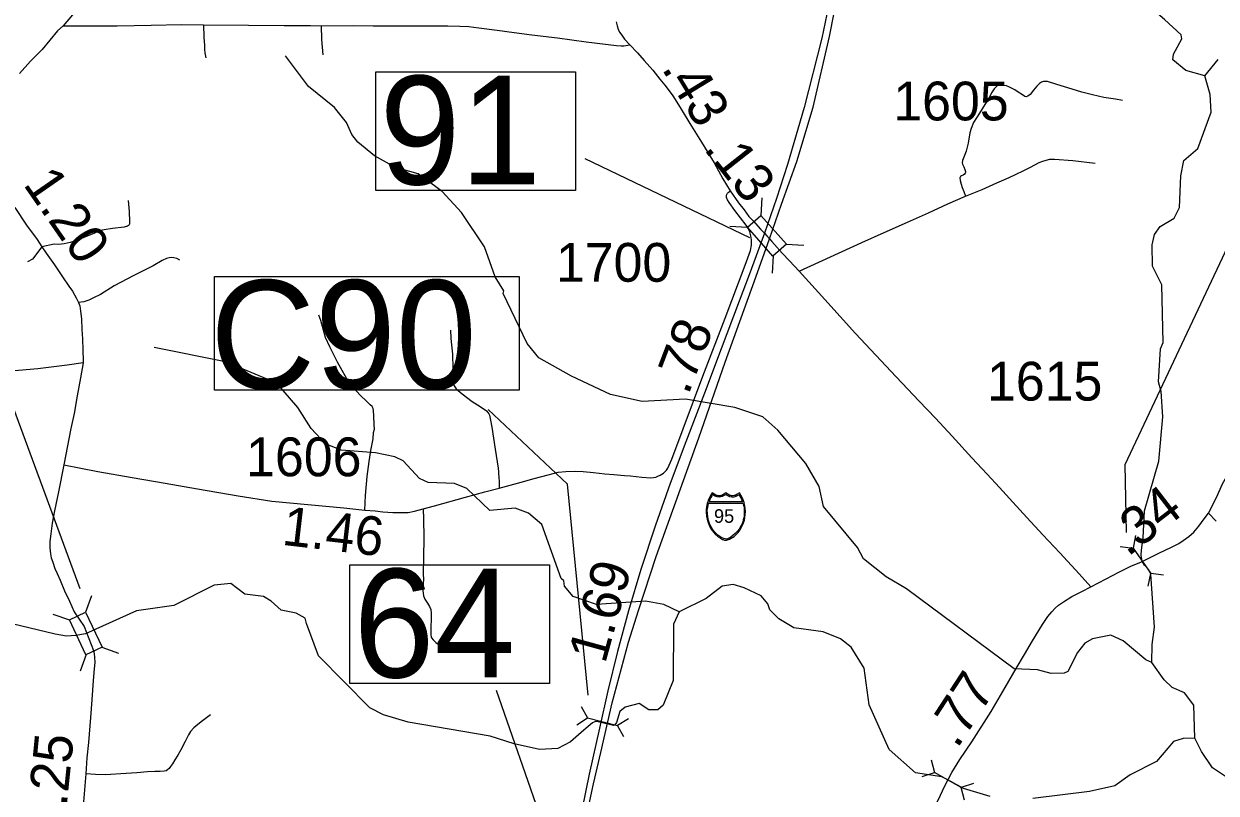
# Model space of a CAD drawing. Extents: x 2290615 to 2522933, y 819489 to 1012715.
# Drawn here: x 2369669 to 2385038, y 920524 to 930438 of the extents above; entities that cross this region are included whole.
import ezdxf

# ---------------------------------------------------------------- set-up
doc = ezdxf.new("R2010")
doc.units = 0
for name, color, linetype in [('Exist Hydrographic Creek Single Shore', 7, 'Continuous'), ('Exist Hydrographic Misc Water Feature', 7, 'Continuous'), ('Exist Road Non-System Type 51', 7, 'Continuous'), ('Exist Road Primary Interstate Divided Center Attributed', 7, 'Continuous'), ('Exist Road Primary Interstate Mileage Hundredths English Label', 7, 'Continuous'), ('Exist Road Primary Interstate Shield CELL', 7, 'Continuous'), ('Exist Road Primary Interstate Shield Number Label', 7, 'Continuous'), ('Exist Road Primary Interstate Structure Culvert CELL', 7, 'Continuous'), ('Exist Road Primary NC Attributed', 7, 'Continuous'), ('Exist Road Primary NC Mileage Hundredths English Label', 7, 'Continuous'), ('Exist Road Primary NC Structure Culvert CELL', 7, 'Continuous'), ('Exist Road Primary NC Structure Culvert Number Label', 7, 'Continuous'), ('Exist Road Primary NC Structure Standard Bridge CELL', 7, 'Continuous'), ('Exist Road Primary NC Structure Standard Bridge Number Label', 7, 'Continuous'), ('Exist Road Secondary Mileage Hundredths English Label', 7, 'Continuous'), ('Exist Road Secondary Mileage Tenths English Label', 7, 'Continuous'), ('Exist Road Secondary Structure Standard Bridge CELL', 7, 'Continuous'), ('Exist Road Secondary Structure Standard Bridge Number Label', 7, 'Continuous'), ('Exist Road Secondary Type 51 Attributed', 7, 'Continuous'), ('Exist Road Secondary Type 51 Number Label', 7, 'Continuous')]:
    doc.layers.add(name, color=color, linetype=linetype)

msp = doc.modelspace()

# ---------------------------------------------------------------- linework, layer by layer
at = {"layer": 'Exist Hydrographic Creek Single Shore'}
for points in [[(2384892, 929766), (2384649, 929838), (2384481, 929976), (2384488, 930045), (2384594, 930246), (2384585, 930295), (2384374, 930493), (2383843, 930951), (2383707, 931182), (2383646, 931373)], [(2384209, 922208), (2384214, 922441), (2384244, 922665), (2384194, 923348), (2384169, 923404), (2384113, 923463), (2384084, 923514), (2384070, 923592), (2384074, 923655), (2384096, 923815), (2384116, 924164), (2384299, 924801), (2384350, 925375), (2384329, 925702), (2384294, 925825), (2384322, 926250), (2384354, 926333), (2384336, 927075), (2384216, 927316), (2384212, 927591), (2384244, 927724), (2384318, 927826), (2384499, 927935), (2384564, 928069), (2384584, 928480), (2384623, 928678), (2384804, 928830), (2384973, 929300), (2384962, 929526), (2384892, 929766)], [(2378118, 922860), (2378045, 922700), (2378038, 921977), (2377909, 921657), (2377843, 921598), (2377726, 921597), (2377600, 921680), (2377418, 921633), (2377352, 921575), (2377307, 921434), (2377289, 921404), (2377269, 921396), (2377236, 921403), (2377146, 921427), (2377073, 921445), (2377038, 921446), (2376999, 921432), (2376888, 921336), (2376715, 921184), (2376550, 921099), (2376317, 921086), (2375991, 921158), (2375681, 921260), (2374621, 921440), (2374303, 921535), (2374127, 921623), (2373468, 922292), (2373313, 922712), (2373295, 922781), (2373178, 922845), (2372985, 922883), (2372859, 922999), (2372758, 923057), (2372516, 923087), (2372339, 923224), (2372123, 923205), (2371602, 922941), (2371119, 922875), (2370465, 922577), (2370340, 922554), (2370220, 922548), (2370071, 922573), (2369413, 922730)], [(2382124, 920481), (2381781, 920585), (2381580, 920694), (2381502, 920735), (2381161, 920786), (2380824, 921087), (2380567, 921661), (2380502, 922134), (2380332, 922406), (2380197, 922512), (2379971, 922602), (2379595, 922655), (2379402, 922769), (2379284, 922885), (2379258, 922966), (2379173, 923065), (2378955, 923171), (2378813, 923211), (2378672, 923192), (2378466, 923032), (2378118, 922860)], [(2384763, 921232), (2384749, 921659), (2384630, 921815), (2384471, 921887), (2384370, 921984), (2384209, 922208)], [(2384763, 921232), (2384613, 921230), (2384489, 921188), (2384267, 920933), (2383928, 920762), (2383730, 920619), (2383406, 920546), (2382674, 920454)], [(2385831, 920462), (2385212, 920706), (2384993, 920851), (2384849, 921059), (2384763, 921232)]]:
    msp.add_lwpolyline(points, dxfattribs=at)
at = {"layer": 'Exist Hydrographic Misc Water Feature'}
for points in [[(2384209, 922208), (2384133, 922241), (2383838, 922488), (2383679, 922560), (2383446, 922514), (2383347, 922455), (2383249, 922336), (2383127, 922094), (2383077, 922069), (2382911, 922066), (2382735, 922114), (2382435, 922125), (2381047, 923158), (2380786, 923311), (2380492, 923542), (2380415, 923690), (2379975, 924217), (2379921, 924477), (2379751, 924772), (2379387, 925200), (2379193, 925373), (2378833, 925493), (2378198, 925601), (2377640, 925572), (2377231, 925663), (2376728, 925899), (2376308, 926134), (2376156, 926319), (2375847, 926962), (2375855, 926996), (2375744, 927178), (2375606, 927566), (2375309, 928007), (2375063, 928276), (2374752, 928506), (2374459, 928586), (2374191, 928739), (2373972, 928914), (2373896, 929013), (2373827, 929167), (2373674, 929358), (2373337, 929630), (2373041, 930025)], [(2384892, 929766), (2385064, 929977)], [(2378118, 922860), (2377917, 922957), (2377683, 922997), (2377050, 922954), (2376749, 923060), (2376639, 923190), (2376630, 923259), (2376596, 923290), (2376345, 923986), (2376176, 924133), (2376001, 924198), (2375676, 924168), (2375381, 924449), (2375222, 924514), (2374880, 924526), (2374771, 924581), (2374560, 924805), (2374451, 924860), (2374200, 924909), (2373758, 924943), (2373557, 925024), (2373371, 925223), (2373201, 925495), (2372930, 925809), (2372268, 926083), (2371349, 926269)]]:
    msp.add_lwpolyline(points, dxfattribs=at)
at = {"layer": 'Exist Road Non-System Type 51'}
for points in [[(2371986, 930427), (2371991, 930267), (2371996, 930160), (2371996, 930107), (2372002, 930066), (2372016, 930001)], [(2373501, 930414), (2373504, 930236), (2373524, 930040)], [(2383831, 929451), (2383741, 929468), (2383592, 929490), (2383446, 929522), (2383307, 929558), (2383181, 929595), (2382984, 929654), (2382862, 929693), (2382834, 929696), (2382812, 929694), (2382786, 929685), (2382760, 929671), (2382725, 929635), (2382685, 929582), (2382642, 929526), (2382612, 929505), (2382590, 929497), (2382570, 929503), (2382540, 929524), (2382486, 929559), (2382443, 929589), (2382375, 929622), (2382335, 929640), (2382293, 929643), (2382229, 929642), (2382215, 929638), (2382177, 929599), (2382144, 929549), (2382111, 929485), (2382056, 929398), (2381989, 929285), (2381911, 929166), (2381880, 929088), (2381865, 929033), (2381841, 928898), (2381828, 928847), (2381817, 928795), (2381794, 928740), (2381767, 928675), (2381765, 928647), (2381767, 928629), (2381784, 928596), (2381798, 928559), (2381805, 928537), (2381808, 928523), (2381803, 928513), (2381795, 928499), (2381779, 928489), (2381756, 928480), (2381742, 928469), (2381734, 928452), (2381738, 928421), (2381752, 928373), (2381764, 928328), (2381787, 928277), (2381808, 928216)], [(2371015, 928163), (2371025, 928019), (2371030, 927886), (2371031, 927858), (2371025, 927847), (2371019, 927839), (2371005, 927829), (2370961, 927819), (2370813, 927799), (2370706, 927785), (2370660, 927773), (2370614, 927758), (2370578, 927742), (2370441, 927684), (2370324, 927638), (2370268, 927621), (2370188, 927604), (2370120, 927595), (2370060, 927597), (2369902, 927564)], [(2369902, 927564), (2369782, 927407), (2369716, 927373)], [(2371679, 927394), (2371642, 927412), (2371602, 927423), (2371568, 927427), (2371544, 927422), (2371508, 927414), (2371453, 927387), (2371334, 927318), (2371087, 927196), (2370835, 927063), (2370655, 926950), (2370568, 926906), (2370505, 926875), (2370442, 926855), (2370374, 926846)], [(2374064, 924169), (2374075, 924362), (2374093, 924604), (2374119, 924800), (2374141, 924938), (2374171, 925090), (2374178, 925170), (2374187, 925214), (2374184, 925270), (2374181, 925388), (2374178, 925452), (2374170, 925482), (2374157, 925505), (2374133, 925527), (2374092, 925571), (2374003, 925653), (2373920, 925746), (2373851, 925833), (2373810, 925901), (2373773, 925970), (2373714, 926077), (2373612, 926274), (2373558, 926394), (2373531, 926489), (2373495, 926617), (2373470, 926684)], [(2375168, 926491), (2375173, 926385), (2375196, 926182), (2375198, 926001), (2375204, 925888), (2375208, 925804), (2375214, 925772), (2375242, 925736), (2375317, 925669), (2375448, 925573), (2375551, 925506), (2375634, 925449), (2375650, 925431), (2375662, 925412), (2375672, 925394), (2375681, 925352), (2375700, 925240), (2375746, 924955), (2375782, 924714), (2375787, 924664), (2375789, 924637), (2375791, 924601), (2375793, 924579), (2375794, 924554), (2375797, 924524), (2375797, 924454)], [(2370432, 926069), (2370229, 926038), (2369849, 925992), (2369499, 925963)], [(2374818, 924186), (2374821, 924056), (2374823, 923819), (2374821, 923558), (2374818, 923352), (2374821, 923277), (2374818, 923230), (2374818, 923183), (2374813, 923133), (2374816, 923102), (2374821, 923066), (2374839, 923026), (2374870, 922974), (2374900, 922931), (2374913, 922892), (2374918, 922843), (2374918, 922798), (2374921, 922744), (2374913, 922686), (2374913, 922619), (2374913, 922564), (2374918, 922540), (2374924, 922525), (2374943, 922498), (2374978, 922467), (2375025, 922431), (2375109, 922397), (2375236, 922381), (2375394, 922359), (2375490, 922398), (2375584, 922414)], [(2372075, 921532), (2371971, 921457), (2371912, 921411), (2371862, 921367), (2371818, 921319), (2371792, 921274), (2371748, 921189), (2371693, 921083), (2371653, 921014), (2371616, 920953), (2371583, 920901), (2371561, 920867), (2371542, 920843), (2371522, 920824), (2371505, 920814), (2371478, 920807), (2371425, 920803), (2371358, 920803), (2371264, 920800), (2371125, 920787), (2370987, 920778), (2370716, 920761), (2370592, 920763), (2370468, 920772)]]:
    msp.add_lwpolyline(points, dxfattribs=at)
at = {"layer": 'Exist Road Primary Interstate Divided Center Attributed'}
for points in [[(2380960, 935204), (2380762, 934226), (2380570, 933255), (2380361, 932237), (2380172, 931290), (2379957, 930252), (2379728, 929360), (2379513, 928627), (2379370, 928189), (2379215, 927740)], [(2379281, 927667), (2379437, 928113), (2379632, 928662), (2379842, 929365), (2380055, 930273), (2380244, 931235), (2380445, 932239), (2380648, 933247), (2380845, 934215), (2381029, 935148)], [(2379215, 927740), (2379018, 927203), (2378888, 926862), (2378656, 926248), (2378442, 925679), (2378203, 925050), (2378002, 924513), (2377811, 923979), (2377623, 923407), (2377463, 922872), (2377323, 922351), (2377196, 921843), (2377091, 921361), (2376957, 920769), (2376864, 920326)], [(2376938, 920303), (2377012, 920644), (2377107, 921048), (2377253, 921690), (2377465, 922472), (2377590, 922878), (2377818, 923574), (2378034, 924169), (2378368, 925103), (2378711, 926080), (2379103, 927172), (2379281, 927667)]]:
    msp.add_lwpolyline(points, dxfattribs=at)
at = {"layer": 'Exist Road Primary Interstate Shield CELL'}
for points in [[(2378718, 923784), (2378727, 923785), (2378740, 923788), (2378752, 923792), (2378766, 923798), (2378787, 923810), (2378804, 923819), (2378823, 923832), (2378849, 923856), (2378875, 923883), (2378898, 923915), (2378917, 923944), (2378933, 923977), (2378946, 924008), (2378957, 924043), (2378964, 924077), (2378968, 924113), (2378970, 924152), (2378967, 924197), (2378959, 924243), (2378952, 924271), (2378941, 924305), (2378932, 924326), (2378911, 924365), (2378893, 924395), (2378865, 924375), (2378848, 924366), (2378837, 924361), (2378826, 924359), (2378805, 924356), (2378792, 924357), (2378780, 924360), (2378770, 924362), (2378762, 924366), (2378718, 924395), (2378673, 924366), (2378664, 924362), (2378655, 924360), (2378645, 924357), (2378630, 924356), (2378619, 924357), (2378607, 924359), (2378598, 924361), (2378587, 924366), (2378542, 924395), (2378524, 924369), (2378510, 924343), (2378494, 924307), (2378485, 924280), (2378478, 924257), (2378470, 924215), (2378465, 924178), (2378465, 924152), (2378469, 924088), (2378476, 924054), (2378484, 924026), (2378507, 923966), (2378525, 923932), (2378541, 923908), (2378562, 923881), (2378574, 923868), (2378619, 923829), (2378649, 923808), (2378673, 923795), (2378684, 923791), (2378702, 923786)], [(2378547, 924374), (2378536, 924357), (2378524, 924334), (2378513, 924310), (2378503, 924284), (2378935, 924284), (2378925, 924306), (2378914, 924329), (2378903, 924350), (2378889, 924369), (2378865, 924354), (2378847, 924346), (2378833, 924341), (2378821, 924338), (2378802, 924337), (2378794, 924337), (2378768, 924343), (2378750, 924350), (2378734, 924361), (2378720, 924374), (2378686, 924354), (2378671, 924347), (2378653, 924342), (2378634, 924340), (2378605, 924343), (2378582, 924351), (2378562, 924361)], [(2378937, 924263), (2378942, 924251), (2378948, 924224), (2378952, 924203), (2378955, 924179), (2378954, 924138), (2378952, 924095), (2378948, 924070), (2378943, 924047), (2378935, 924021), (2378924, 923988), (2378908, 923959), (2378888, 923927), (2378867, 923899), (2378857, 923888), (2378840, 923869), (2378807, 923843), (2378784, 923825), (2378756, 923809), (2378741, 923802), (2378725, 923799), (2378711, 923800), (2378694, 923804), (2378681, 923808), (2378652, 923824), (2378628, 923840), (2378588, 923873), (2378566, 923898), (2378546, 923927), (2378529, 923957), (2378509, 923997), (2378496, 924037), (2378486, 924080), (2378480, 924132), (2378479, 924164), (2378481, 924195), (2378484, 924211), (2378488, 924232), (2378496, 924263)]]:
    msp.add_lwpolyline(points, close=True, dxfattribs=at)
at = {"layer": 'Exist Road Primary Interstate Structure Culvert CELL'}
for p, q in [((2376855, 921639), (2376936, 921494)), ((2376795, 921405), (2376936, 921494)), ((2376936, 921494), (2377321, 921395)), ((2377462, 921484), (2377321, 921395)), ((2377402, 921250), (2377321, 921395))]:
    msp.add_line(p, q, dxfattribs=at)
at = {"layer": 'Exist Road Primary NC Attributed'}
for points in [[(2384938, 924134), (2385042, 924334), (2385120, 924509), (2385200, 924652), (2385253, 924761), (2385307, 924855), (2385368, 924969), (2385435, 925074), (2385487, 925155), (2385552, 925227), (2385626, 925296), (2385703, 925354), (2385852, 925453), (2386019, 925560), (2386220, 925690), (2386442, 925820), (2386791, 926055), (2386942, 926165), (2387119, 926285), (2387362, 926437), (2387525, 926537)], [(2383421, 923181), (2383621, 923288), (2383785, 923370), (2383949, 923453), (2384066, 923502), (2384189, 923563), (2384298, 923617), (2384461, 923694), (2384555, 923742), (2384614, 923779), (2384684, 923832), (2384749, 923887), (2384815, 923965), (2384884, 924059), (2384938, 924134)], [(2381188, 919865), (2381297, 920096), (2381358, 920240), (2381455, 920433), (2381540, 920620), (2381630, 920792), (2381736, 920957), (2381887, 921187), (2382140, 921576), (2382318, 921887), (2382461, 922130), (2382566, 922313), (2382669, 922485), (2382799, 922698), (2382868, 922801), (2382919, 922862), (2382961, 922906), (2383008, 922947), (2383071, 922988), (2383176, 923058), (2383307, 923124), (2383421, 923181)]]:
    msp.add_lwpolyline(points, dxfattribs=at)
at = {"layer": 'Exist Road Primary NC Structure Culvert CELL'}
for p, q in [((2383802, 923704), (2383967, 923680)), ((2384000, 923843), (2383967, 923680)), ((2383967, 923680), (2384195, 923356)), ((2384162, 923192), (2384195, 923356)), ((2384360, 923332), (2384195, 923356)), ((2381365, 920952), (2381407, 920790)), ((2381248, 920740), (2381407, 920790)), ((2381753, 920597), (2381407, 920790)), ((2381912, 920647), (2381753, 920597)), ((2381795, 920436), (2381753, 920597))]:
    msp.add_line(p, q, dxfattribs=at)
at = {"layer": 'Exist Road Primary NC Structure Culvert Number Label'}
msp.add_lwpolyline([(2383884, 923884), (2383866, 924761), (2385849, 928971)], dxfattribs=at)
at = {"layer": 'Exist Road Primary NC Structure Standard Bridge CELL'}
msp.add_lwpolyline([(2372127, 927184), (2376052, 927184), (2376052, 925717), (2372127, 925717)], close=True, dxfattribs=at)
msp.add_lwpolyline([(2376941, 921786), (2376678, 924504), (2375654, 925469)], dxfattribs=at)
at = {"layer": 'Exist Road Primary NC Structure Standard Bridge Number Label'}
msp.add_line((2376575, 919512), (2375760, 921848), dxfattribs=at)
msp.add_lwpolyline([(2373869, 923465), (2376446, 923465), (2376446, 921936), (2373869, 921936)], close=True, dxfattribs=at)
at = {"layer": 'Exist Road Secondary Structure Standard Bridge CELL'}
for p, q in [((2379183, 928196), (2379170, 927970)), ((2378770, 927831), (2378996, 927817)), ((2379497, 927598), (2379723, 927585)), ((2379328, 927448), (2379314, 927223)), ((2370541, 923068), (2370465, 922855)), ((2370043, 922832), (2370256, 922756)), ((2370472, 922309), (2370395, 922096)), ((2370676, 922406), (2370889, 922330))]:
    msp.add_line(p, q, dxfattribs=at)
for points in [[(2379170, 927970), (2379498, 927599), (2379325, 927446), (2378996, 927817)], [(2370465, 922855), (2370677, 922406), (2370468, 922307), (2370256, 922756)]]:
    msp.add_lwpolyline(points, close=True, dxfattribs=at)
at = {"layer": 'Exist Road Secondary Structure Standard Bridge Number Label'}
for p, q in [((2370396, 923158), (2367453, 931113)), ((2379027, 927679), (2376903, 928700))]:
    msp.add_line(p, q, dxfattribs=at)
msp.add_lwpolyline([(2374205, 929818), (2376781, 929818), (2376781, 928289), (2374205, 928289)], close=True, dxfattribs=at)
at = {"layer": 'Exist Road Secondary Type 51 Attributed'}
for points in [[(2370415, 930695), (2370175, 930410)], [(2377303, 930465), (2377316, 930410), (2377329, 930370), (2377349, 930331), (2377377, 930291), (2377413, 930242), (2377482, 930166)], [(2370175, 930410), (2370104, 930347), (2369906, 930109), (2369753, 929956), (2369611, 929798)], [(2370175, 930410), (2370576, 930411), (2370873, 930414), (2371309, 930420), (2371703, 930428), (2371986, 930427), (2372563, 930422), (2373026, 930417), (2373363, 930417), (2373501, 930414), (2373923, 930415), (2374173, 930410), (2374401, 930412), (2374663, 930412), (2374899, 930410), (2375135, 930410), (2375290, 930409), (2375407, 930402), (2375534, 930388), (2375769, 930355), (2375991, 930327), (2376215, 930298), (2376549, 930258), (2376919, 930207), (2377308, 930160), (2377370, 930154), (2377405, 930156), (2377482, 930166)], [(2377482, 930166), (2377578, 930066), (2377667, 929967), (2377775, 929839), (2377866, 929726), (2377931, 929649), (2377988, 929576), (2378033, 929510), (2378129, 929358), (2378254, 929153), (2378403, 928915), (2378567, 928648), (2378679, 928441), (2378773, 928284)], [(2379661, 927251), (2380471, 927619), (2380760, 927748), (2381060, 927883), (2381330, 928004), (2381578, 928117), (2381808, 928216), (2382022, 928305), (2382212, 928389), (2382332, 928440), (2382436, 928489), (2382487, 928512), (2382523, 928529), (2382647, 928593), (2382757, 928650), (2382804, 928667), (2382846, 928681), (2382893, 928692), (2382956, 928696), (2383191, 928675), (2383480, 928641)], [(2377787, 924590), (2377816, 924598), (2377843, 924608), (2377870, 924620), (2377894, 924635), (2377915, 924648), (2377933, 924665), (2377952, 924687), (2377970, 924714), (2378022, 924829), (2378166, 925220), (2378423, 925899), (2378708, 926646), (2378969, 927327), (2379035, 927519), (2379048, 927585), (2379048, 927656), (2379040, 927705), (2379025, 927758), (2379010, 927795), (2378981, 927844), (2378834, 928031), (2378760, 928137), (2378738, 928170), (2378726, 928199), (2378725, 928219), (2378726, 928229), (2378730, 928240), (2378741, 928257), (2378748, 928265), (2378766, 928279), (2378773, 928284)], [(2378773, 928284), (2378880, 928132), (2378954, 928039), (2379016, 927957), (2379068, 927898), (2379166, 927792), (2379185, 927772), (2379215, 927740)], [(2369553, 928070), (2369704, 927845), (2369842, 927659), (2369902, 927564), (2369958, 927484), (2370062, 927334), (2370168, 927177), (2370248, 927059), (2370297, 926993), (2370345, 926906), (2370374, 926846), (2370389, 926802), (2370398, 926737), (2370410, 926638), (2370416, 926500), (2370424, 926379), (2370428, 926234), (2370432, 926098), (2370432, 926069), (2370401, 925878), (2370358, 925645), (2370317, 925418), (2370274, 925224), (2370183, 924754)], [(2379215, 927740), (2379248, 927706), (2379281, 927667)], [(2379281, 927667), (2379309, 927634), (2379344, 927593), (2379445, 927482), (2379540, 927383), (2379661, 927251)], [(2379661, 927251), (2379992, 926885), (2380387, 926448), (2380915, 925891), (2381211, 925577), (2381420, 925356), (2381635, 925125), (2381890, 924844), (2382085, 924633), (2382245, 924461), (2382418, 924272), (2382596, 924078), (2382805, 923853), (2383022, 923620), (2383274, 923351), (2383421, 923181)], [(2370183, 924754), (2370115, 924406), (2370066, 924162), (2370033, 924004), (2370015, 923864), (2370004, 923765), (2370004, 923685), (2370011, 923609), (2370022, 923557), (2370041, 923501), (2370070, 923421), (2370100, 923355), (2370136, 923268), (2370195, 923131), (2370256, 922999), (2370319, 922861), (2370447, 922671)], [(2370183, 924754), (2370622, 924668), (2371063, 924593), (2371490, 924520), (2371909, 924447), (2372430, 924356), (2372867, 924288), (2373328, 924246), (2373795, 924201), (2374064, 924169), (2374196, 924163), (2374297, 924150), (2374425, 924139), (2374542, 924139), (2374625, 924142), (2374704, 924158), (2374818, 924186), (2374964, 924228), (2375362, 924340), (2375612, 924405), (2375797, 924454), (2376079, 924530), (2376248, 924577), (2376429, 924628), (2376555, 924660), (2376657, 924670), (2376777, 924674), (2376877, 924670), (2377012, 924656), (2377160, 924640), (2377274, 924631), (2377410, 924619), (2377487, 924612), (2377636, 924597), (2377753, 924588), (2377787, 924590)], [(2385039, 924030), (2384938, 924134)], [(2370447, 922671), (2370566, 922362), (2370575, 922319), (2370580, 922277), (2370583, 922208), (2370576, 922128), (2370564, 921977), (2370546, 921727), (2370527, 921498), (2370501, 921175), (2370482, 920980), (2370468, 920772), (2370435, 920359)]]:
    msp.add_lwpolyline(points, dxfattribs=at)

# ---------------------------------------------------------------- texts
at = {"layer": 'Exist Road Primary Interstate Mileage Hundredths English Label'}
msp.add_text('1.69', height=500, rotation=74.5738, dxfattribs=at).set_placement((2377161, 922181))
at = {"layer": 'Exist Road Primary Interstate Shield Number Label'}
msp.add_text('95', height=175, dxfattribs=at).set_placement((2378565, 924008))
at = {"layer": 'Exist Road Primary NC Mileage Hundredths English Label'}
for s, rotation, p in [('.34', 37.5328, (2383897, 923562)), ('.77', 56.9121, (2381699, 921087))]:
    msp.add_text(s, height=500, rotation=rotation, dxfattribs=at).set_placement(p)
at = {"layer": 'Exist Road Primary NC Structure Standard Bridge CELL'}
msp.add_text('C90', height=1400, dxfattribs=at).set_placement((2372071, 925734))
at = {"layer": 'Exist Road Primary NC Structure Standard Bridge Number Label'}
msp.add_text('64', height=1400, dxfattribs=at).set_placement((2373919, 922015))
at = {"layer": 'Exist Road Secondary Mileage Hundredths English Label'}
for s, rotation, p in [('.43', 301.3759, (2377883, 929864)), ('.13', 308.2132, (2378423, 928826)), ('1.20', 304.7315, (2369652, 928370)), ('.78', 69.1512, (2378233, 925643)), ('1.25', 84.2253, (2370183, 919970))]:
    msp.add_text(s, height=500, rotation=rotation, dxfattribs=at).set_placement(p)
at = {"layer": 'Exist Road Secondary Mileage Tenths English Label'}
msp.add_text('1.46', height=500, rotation=353.3148, dxfattribs=at).set_placement((2372985, 923726))
at = {"layer": 'Exist Road Secondary Structure Standard Bridge Number Label'}
msp.add_text('91', height=1400, dxfattribs=at).set_placement((2374255, 928368))
at = {"layer": 'Exist Road Secondary Type 51 Number Label'}
for s, p in [('1605', (2380876, 929193)), ('1615', (2382084, 925583)), ('1606', (2372534, 924608))]:
    msp.add_text(s, height=500, rotation=360, dxfattribs=at).set_placement(p)
msp.add_text('1700', height=500, dxfattribs=at).set_placement((2376527, 927114))

doc.saveas('drawing.dxf')
